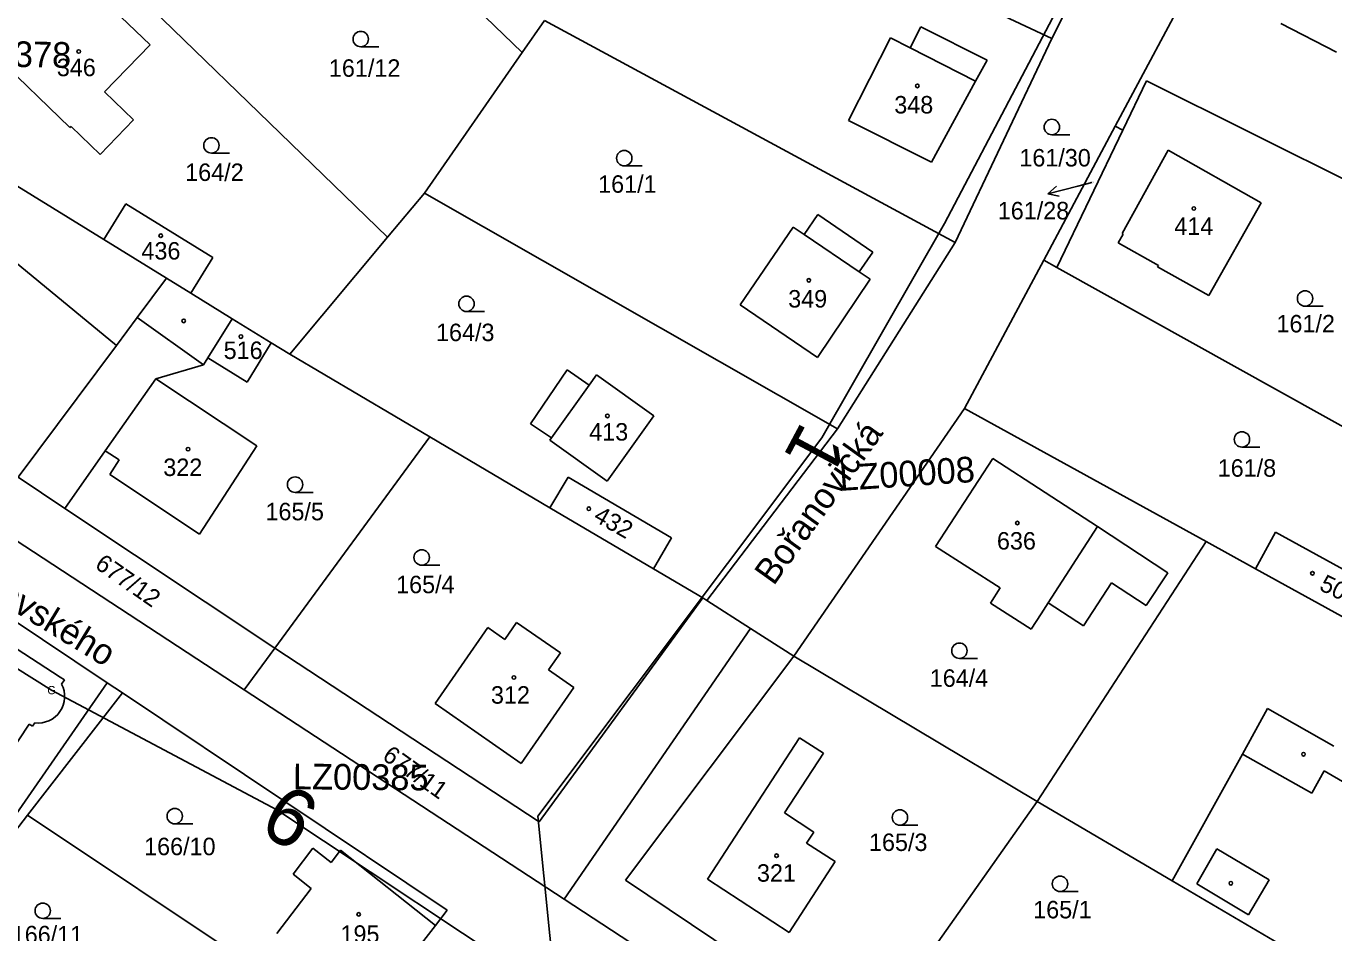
# Model space of a CAD drawing. Extents: x -738131 to -734179, y -1033447 to -1030078.
# Drawn here: x -736330.8 to -736203.5, y -1032530.3 to -1032442 of the extents above; entities that cross this region are included whole.
import ezdxf

# ---------------------------------------------------------------- set-up
doc = ezdxf.new("R2010")
doc.units = 0
for name, color, linetype in [('ftf_2050', 7, 'Continuous'), ('ftf_3010', 7, 'Continuous'), ('ftf_3010_ftf_3010_gtda_3015_gtda_3015_1', 7, 'Continuous'), ('ftf_3050', 7, 'Continuous'), ('ftf_3050_ftf_3050_gtda_3055_gtda_3055_1', 7, 'Continuous'), ('ftf_3240', 7, 'Continuous'), ('ftf_nu', 7, 'Continuous'), ('Vrstva 1', 7, 'Continuous'), ('Vrstva 2', 7, 'Continuous'), ('Vrstva 3', 7, 'Continuous'), ('Vrstva 4', 7, 'Continuous'), ('Vrstva 5', 7, 'Continuous'), ('Vrstva 7', 7, 'Continuous')]:
    doc.layers.add(name, color=color, linetype=linetype)

msp = doc.modelspace()

# ---------------------------------------------------------------- linework, layer by layer
at = {"layer": 'ftf_2050'}
for points in [[(-736219.74, -1032419.93), (-736241.42, -1032461.24), (-736253.37, -1032482.1), (-736241.42, -1032461.24)], [(-736306.39, -1032518.3), (-736306.34, -1032518.27), (-736306.39, -1032518.3), (-736328.33, -1032506.66), (-736335.24, -1032502.34), (-736370.66, -1032479.27)], [(-736253.37, -1032482.1), (-736281.01, -1032518.92), (-736279.26, -1032536.37)], [(-736292.92, -1032554.46), (-736279.26, -1032536.37), (-736306.39, -1032518.3)]]:
    msp.add_lwpolyline(points, dxfattribs=at)
at = {"layer": 'Vrstva 1'}
for points in [[(-736209.07, -1032422.28), (-736224.81, -1032451.78)], [(-736269.14, -1032425.33), (-736230.99, -1032443.24)], [(-736327.97, -1032431.18), (-736295.63, -1032462.58)], [(-736295.12, -1032432.43), (-736282.53, -1032444.59)], [(-736230.99, -1032443.24), (-736227.88, -1032437.06)], [(-736323.7, -1032439.05), (-736318.73, -1032443.84)], [(-736282.53, -1032444.59), (-736280.36, -1032441.47)], [(-736280.36, -1032441.47), (-736240.39, -1032463.08)], [(-736203.28, -1032444.56), (-736208.69, -1032441.76)], [(-736250.77, -1032451.21), (-736246.69, -1032443.18)], [(-736246.69, -1032443.18), (-736244.77, -1032444.15)], [(-736244.77, -1032444.15), (-736243.73, -1032442.1)], [(-736243.73, -1032442.1), (-736237.29, -1032445.34)], [(-736230.99, -1032443.24), (-736240.39, -1032463.08)], [(-736318.73, -1032443.84), (-736323.16, -1032448.42)], [(-736333.74, -1032444.94), (-736326.52, -1032451.91)], [(-736282.53, -1032444.59), (-736292.04, -1032458.28)], [(-736237.29, -1032445.34), (-736238.4, -1032447.38)], [(-736238.4, -1032447.38), (-736242.7, -1032455.28)], [(-736221.77, -1032447.35), (-736224.08, -1032452.16)], [(-736201.23, -1032457.62), (-736221.77, -1032447.35)], [(-736323.16, -1032448.42), (-736320.34, -1032451.14)], [(-736326.52, -1032451.91), (-736326.41, -1032451.8)], [(-736326.41, -1032451.8), (-736323.6, -1032454.52)], [(-736320.34, -1032451.14), (-736323.6, -1032454.52)], [(-736242.7, -1032455.28), (-736250.77, -1032451.21)], [(-736224.81, -1032451.78), (-736231.76, -1032464.8)], [(-736224.08, -1032452.16), (-736230.49, -1032465.51)], [(-736224.08, -1032452.16), (-736224.81, -1032451.78)], [(-736219.67, -1032454.11), (-736224.14, -1032462.22)], [(-736210.61, -1032459.22), (-736219.67, -1032454.11)], [(-736323.23, -1032462.8), (-736331.69, -1032457.58)], [(-736295.63, -1032462.58), (-736292.04, -1032458.28)], [(-736251.84, -1032481.22), (-736292.04, -1032458.28)], [(-736323.23, -1032462.8), (-736321.1, -1032459.33)], [(-736321.1, -1032459.33), (-736312.62, -1032464.56)], [(-736215.71, -1032468.26), (-736210.61, -1032459.22)], [(-736255.09, -1032462.32), (-736253.77, -1032460.37)], [(-736253.77, -1032460.37), (-736248.41, -1032464.02)], [(-736261.31, -1032469.16), (-736256.16, -1032461.59)], [(-736256.16, -1032461.59), (-736255.09, -1032462.32)], [(-736224.05, -1032462.27), (-736224.52, -1032463.12)], [(-736224.14, -1032462.22), (-736224.05, -1032462.27)], [(-736322.01, -1032473.11), (-736333.63, -1032463.56)], [(-736317.14, -1032466.56), (-736323.23, -1032462.8)], [(-736305.14, -1032473.97), (-736295.63, -1032462.58)], [(-736240.39, -1032463.08), (-736251.84, -1032481.22)], [(-736224.52, -1032463.12), (-736220.62, -1032465.32)], [(-736312.62, -1032464.56), (-736314.76, -1032468.03)], [(-736248.41, -1032464.02), (-736249.72, -1032465.95)], [(-736231.76, -1032464.8), (-736239.47, -1032479.26)], [(-736230.49, -1032465.51), (-736231.76, -1032464.8)], [(-736249.72, -1032465.95), (-736248.67, -1032466.66)], [(-736200.01, -1032482.48), (-736230.49, -1032465.51)], [(-736220.62, -1032465.32), (-736220.7, -1032465.45)], [(-736220.7, -1032465.45), (-736215.71, -1032468.26)], [(-736319.98, -1032470.38), (-736317.14, -1032466.56)], [(-736314.76, -1032468.03), (-736317.14, -1032466.56)], [(-736253.79, -1032474.28), (-736248.67, -1032466.66)], [(-736310.75, -1032470.51), (-736314.76, -1032468.03)], [(-736253.79, -1032474.28), (-736261.31, -1032469.16)], [(-736322.01, -1032473.11), (-736319.98, -1032470.38)], [(-736313.1, -1032474.32), (-736310.75, -1032470.51)], [(-736306.94, -1032472.86), (-736310.75, -1032470.51)], [(-736322.01, -1032473.11), (-736331.56, -1032485.94)], [(-736306.94, -1032472.86), (-736309.29, -1032476.67)], [(-736305.14, -1032473.97), (-736306.94, -1032472.86)], [(-736318.18, -1032476.36), (-736313.52, -1032475)], [(-736313.1, -1032474.32), (-736313.52, -1032475)], [(-736309.29, -1032476.67), (-736313.1, -1032474.32)], [(-736305.14, -1032473.97), (-736291.52, -1032482.01)], [(-736281.7, -1032480.74), (-736278.14, -1032475.5)], [(-736278.14, -1032475.5), (-736276.01, -1032476.99)], [(-736276.01, -1032476.99), (-736275.29, -1032475.96)], [(-736275.29, -1032475.96), (-736269.7, -1032479.95)], [(-736318.18, -1032476.36), (-736308.34, -1032482.88)], [(-736269.7, -1032479.95), (-736274.24, -1032486.32)], [(-736239.47, -1032479.26), (-736256.08, -1032503.36)], [(-736215.97, -1032492.21), (-736239.47, -1032479.26)], [(-736279.68, -1032482.11), (-736281.7, -1032480.74)], [(-736264.54, -1032497.94), (-736251.84, -1032481.22)], [(-736306.6, -1032502.59), (-736291.52, -1032482.01)], [(-736291.52, -1032482.01), (-736279.82, -1032488.92)], [(-736279.83, -1032482.33), (-736279.68, -1032482.11)], [(-736274.24, -1032486.32), (-736279.83, -1032482.33)], [(-736323.09, -1032483.36), (-736327.02, -1032488.97)], [(-736323.09, -1032483.36), (-736321.73, -1032484.26)], [(-736313.92, -1032491.48), (-736308.34, -1032482.88)], [(-736322.66, -1032485.67), (-736321.73, -1032484.26)], [(-736242.3, -1032492.67), (-736236.72, -1032484.1)], [(-736236.72, -1032484.1), (-736226.53, -1032490.73)], [(-736327.02, -1032488.97), (-736331.56, -1032485.94)], [(-736322.66, -1032485.67), (-736313.92, -1032491.48)], [(-736278.06, -1032485.92), (-736279.82, -1032488.92)], [(-736267.98, -1032491.84), (-736278.06, -1032485.92)], [(-736306.6, -1032502.59), (-736327.02, -1032488.97)], [(-736279.82, -1032488.92), (-736269.75, -1032494.86)], [(-736334.7, -1032490.17), (-736309.56, -1032506.63)], [(-736226.53, -1032490.73), (-736219.7, -1032495.23)], [(-736211.18, -1032494.85), (-736209.21, -1032491.28)], [(-736209.21, -1032491.28), (-736195.34, -1032498.92)], [(-736269.75, -1032494.86), (-736267.98, -1032491.84)], [(-736236.01, -1032496.69), (-736242.3, -1032492.67)], [(-736215.97, -1032492.21), (-736232.42, -1032517.5)], [(-736215.97, -1032492.21), (-736211.18, -1032494.85)], [(-736269.75, -1032494.86), (-736264.95, -1032497.69)], [(-736219.7, -1032495.23), (-736221.82, -1032498.42)], [(-736197.31, -1032502.49), (-736211.18, -1032494.85)], [(-736236.95, -1032498.2), (-736236.01, -1032496.69)], [(-736225.19, -1032496.22), (-736227.92, -1032500.4)], [(-736221.82, -1032498.42), (-736225.19, -1032496.22)], [(-736335.52, -1032497.51), (-736322.89, -1032505.95)], [(-736264.95, -1032497.69), (-736280.87, -1032519.49)], [(-736264.54, -1032497.94), (-736264.95, -1032497.69)], [(-736264.54, -1032497.94), (-736260.31, -1032500.65)], [(-736233, -1032500.74), (-736236.95, -1032498.2)], [(-736231.34, -1032498.18), (-736232.03, -1032499.24)], [(-736227.92, -1032500.4), (-736231.34, -1032498.18)], [(-736283.08, -1032500.08), (-736284.22, -1032501.72)], [(-736283.08, -1032500.08), (-736278.79, -1032503.02)], [(-736232.03, -1032499.24), (-736233, -1032500.74)], [(-736291, -1032507.97), (-736285.86, -1032500.58)], [(-736285.86, -1032500.58), (-736284.22, -1032501.72)], [(-736260.31, -1032500.65), (-736278.43, -1032527.02)], [(-736260.31, -1032500.65), (-736256.08, -1032503.36)], [(-736309.56, -1032506.63), (-736306.6, -1032502.59)], [(-736306.6, -1032502.59), (-736280.87, -1032519.49)], [(-736278.79, -1032503.02), (-736279.95, -1032504.68)], [(-736256.08, -1032503.36), (-736272.46, -1032525.17)], [(-736256.08, -1032503.36), (-736232.42, -1032517.5)], [(-736279.95, -1032504.68), (-736277.49, -1032506.4)], [(-736333.49, -1032521.18), (-736322.89, -1032505.95)], [(-736321.41, -1032506.94), (-736322.89, -1032505.95)], [(-736309.56, -1032506.63), (-736278.43, -1032527.02)], [(-736282.62, -1032513.79), (-736277.49, -1032506.4)], [(-736321.41, -1032506.94), (-736330.66, -1032518.85)], [(-736289.81, -1032528.07), (-736321.41, -1032506.94)], [(-736291, -1032507.97), (-736282.62, -1032513.79)], [(-736209.99, -1032508.46), (-736212.43, -1032512.9)], [(-736209.99, -1032508.46), (-736203.54, -1032512.11)], [(-736255.53, -1032511.3), (-736264.5, -1032525.07)], [(-736255.53, -1032511.3), (-736253.22, -1032512.8)], [(-736253.22, -1032512.8), (-736257.01, -1032518.62)], [(-736219.28, -1032525.24), (-736212.43, -1032512.9)], [(-736232.42, -1032517.5), (-736248.95, -1032540.96)], [(-736232.42, -1032517.5), (-736219.28, -1032525.24)], [(-736330.66, -1032518.85), (-736335.52, -1032525.16)], [(-736330.66, -1032518.85), (-736309.1, -1032533.25)], [(-736257.01, -1032518.62), (-736254.16, -1032520.48)], [(-736254.16, -1032520.48), (-736254.86, -1032521.55)], [(-736302.88, -1032522.06), (-736304.82, -1032524.59)], [(-736301.1, -1032523.43), (-736302.88, -1032522.06)], [(-736254.86, -1032521.55), (-736252.08, -1032523.36)], [(-736300.19, -1032522.25), (-736301.1, -1032523.43)], [(-736290.96, -1032529.58), (-736300.19, -1032522.25)], [(-736252.08, -1032523.36), (-736256.56, -1032530.24)], [(-736304.82, -1032524.59), (-736303.04, -1032525.96)], [(-736272.46, -1032525.17), (-736248.95, -1032540.96)], [(-736264.5, -1032525.07), (-736256.56, -1032530.24)], [(-736208.26, -1032531.72), (-736219.28, -1032525.24)], [(-736303.04, -1032525.96), (-736306.39, -1032530.34)], [(-736278.43, -1032527.02), (-736251.54, -1032544.63)], [(-736289.81, -1032528.07), (-736290.96, -1032529.58)], [(-736290.96, -1032529.58), (-736297.12, -1032537.5)]]:
    msp.add_lwpolyline(points, dxfattribs=at)
at = {"layer": 'Vrstva 3'}
for p, q in [((-736298.23, -1032444.04), (-736296.48, -1032444.04)), ((-736230.99, -1032452.6), (-736229.24, -1032452.6)), ((-736312.76, -1032454.39), (-736311.01, -1032454.39)), ((-736272.59, -1032455.63), (-736270.84, -1032455.63)), ((-736287.94, -1032469.81), (-736286.19, -1032469.81)), ((-736206.35, -1032469.29), (-736204.6, -1032469.29)), ((-736212.49, -1032483.01), (-736210.74, -1032483.01)), ((-736304.62, -1032487.41), (-736302.87, -1032487.41)), ((-736292.3, -1032494.5), (-736290.55, -1032494.5)), ((-736239.98, -1032503.58), (-736238.23, -1032503.58)), ((-736316.33, -1032519.68), (-736314.58, -1032519.68)), ((-736245.77, -1032519.81), (-736244.02, -1032519.81)), ((-736230.19, -1032526.27), (-736228.44, -1032526.27)), ((-736329.17, -1032528.89), (-736327.42, -1032528.89))]:
    msp.add_line(p, q, dxfattribs=at)
for centre in [(-736298.23, -1032443.29), (-736230.99, -1032451.85), (-736312.76, -1032453.64), (-736272.59, -1032454.88), (-736287.94, -1032469.06), (-736206.35, -1032468.54), (-736212.49, -1032482.26), (-736304.62, -1032486.66), (-736292.3, -1032493.75), (-736239.98, -1032502.83), (-736316.33, -1032518.93), (-736245.77, -1032519.06), (-736230.19, -1032525.52), (-736329.17, -1032528.14)]:
    msp.add_circle(centre, 0.75, dxfattribs=at)
at = {"layer": 'Vrstva 4'}
for points in [[(-736238.4, -1032447.38), (-736244.77, -1032444.15)], [(-736249.72, -1032465.95), (-736255.09, -1032462.32)], [(-736313.52, -1032475), (-736319.98, -1032470.38)], [(-736318.18, -1032476.36), (-736323.09, -1032483.36)], [(-736279.68, -1032482.11), (-736276.01, -1032476.99)], [(-736231.34, -1032498.18), (-736226.53, -1032490.73)], [(-736335.98, -1032499.87), (-736327.48, -1032505.39)], [(-736327.48, -1032505.39), (-736327.06, -1032505.66)], [(-736327.06, -1032505.66), (-736327.34, -1032506.07)], [(-736333.47, -1032514.44), (-736330.5, -1032509.96)], [(-736330.5, -1032509.96), (-736330.17, -1032510.18)], [(-736330.17, -1032510.18), (-736329.94, -1032509.85)], [(-736212.43, -1032512.9), (-736205.69, -1032516.69)], [(-736205.69, -1032516.69), (-736204.49, -1032514.53)], [(-736204.49, -1032514.53), (-736200.53, -1032516.83)], [(-736214.92, -1032522.12), (-736216.89, -1032525.51)], [(-736209.84, -1032525.14), (-736214.92, -1032522.12)], [(-736216.89, -1032525.51), (-736211.85, -1032528.52)], [(-736211.85, -1032528.52), (-736209.84, -1032525.14)]]:
    msp.add_lwpolyline(points, dxfattribs=at)
msp.add_arc((-736329.62, -1032507.29), 2.58, 262.8612, 28.096, dxfattribs=at)
at = {"layer": 'Vrstva 5'}
for centre in [(-736325.67, -1032444.5), (-736244.07, -1032447.85), (-736217.17, -1032459.78), (-736317.69, -1032462.43), (-736254.63, -1032466.77), (-736315.46, -1032470.72), (-736309.89, -1032472.25), (-736274.23, -1032479.97), (-736315.03, -1032483.21), (-736276.04, -1032489.01), (-736234.34, -1032490.4), (-736205.63, -1032495.29), (-736283.33, -1032505.43), (-736206.5, -1032512.9), (-736257.77, -1032522.78), (-736213.57, -1032525.46), (-736298.43, -1032528.49)]:
    msp.add_circle(centre, 0.175, dxfattribs=at)
at = {"layer": 'Vrstva 7'}
for p, q in [((-736228.47, -1032457.61), (-736231.38, -1032458.36)), ((-736231.38, -1032458.36), (-736230.53, -1032457.62)), ((-736231.38, -1032458.36), (-736230.28, -1032458.59))]:
    msp.add_line(p, q, dxfattribs=at)
msp.add_lwpolyline([(-736227.11, -1032457.26), (-736228.47, -1032457.61)], dxfattribs=at)

# ---------------------------------------------------------------- texts
at = {"layer": 'ftf_3010'}
msp.add_text('1', height=5.2, rotation=241.8745, dxfattribs=at).set_placement((-736255.29, -1032480.37))
at = {"layer": 'ftf_3010_ftf_3010_gtda_3015_gtda_3015_1'}
for s, rotation, p in [('LZ00378', 358.9583, (-736339.62, -1032445.86)), ('LZ00008', 3.822, (-736251.58, -1032487.27))]:
    msp.add_text(s, height=2.5, rotation=rotation, dxfattribs=at).set_placement(p)
at = {"layer": 'ftf_3050'}
msp.add_text('6', height=5.63, rotation=329.4749, dxfattribs=at).set_placement((-736308.33, -1032520.37))
at = {"layer": 'ftf_3050_ftf_3050_gtda_3055_gtda_3055_1'}
msp.add_text('LZ00385', height=2.5, rotation=359.4815, dxfattribs=at).set_placement((-736304.84, -1032516.31))
at = {"layer": 'ftf_3240'}
msp.add_text('G', height=0.8, dxfattribs=at).set_placement((-736328.73, -1032507.06))
at = {"layer": 'ftf_nu'}
for s, rotation, p in [('Bořanovická', 54.2808, (-736258.06, -1032496.58)), ('K. H. Borovského', 328.6273, (-736345.3, -1032490.91))]:
    msp.add_text(s, height=2.5, rotation=rotation, dxfattribs=at).set_placement(p)
at = {"layer": 'Vrstva 2'}
for s, height, p in [('346', 1.7, (-736327.8, -1032446.9)), ('161/12', 1.7, (-736301.33, -1032446.96)), ('348', 1.7, (-736246.32, -1032450.53)), ('161/30', 1.7, (-736234.15, -1032455.69)), ('164/2', 1.7, (-736315.31, -1032457.1)), ('161/1', 1.7, (-736275.13, -1032458.25)), ('161/28', 0.1, (-736227.29, -1032457.26)), ('414', 1.7, (-736219.07, -1032462.35)), ('436', 1.7, (-736319.57, -1032464.75)), ('349', 1.7, (-736256.64, -1032469.42)), ('164/3', 1.7, (-736290.91, -1032472.69)), ('161/2', 1.7, (-736209.13, -1032471.84)), ('516', 1.7, (-736311.57, -1032474.43)), ('413', 1.7, (-736276, -1032482.37)), ('322', 1.7, (-736317.44, -1032485.82)), ('161/8', 1.7, (-736214.85, -1032485.89)), ('165/5', 1.7, (-736307.5, -1032490.13)), ('636', 1.7, (-736236.33, -1032492.98)), ('165/4', 1.7, (-736294.79, -1032497.23)), ('164/4', 1.7, (-736242.87, -1032506.34)), ('312', 1.7, (-736285.56, -1032507.98)), ('165/3', 1.7, (-736248.78, -1032522.32)), ('166/10', 1.7, (-736319.31, -1032522.73)), ('321', 1.7, (-736259.68, -1032525.31)), ('165/1', 1.7, (-736232.8, -1032528.88)), ('166/11', 1.7, (-736332.19, -1032531.31)), ('195', 1.7, (-736300.2, -1032531.26))]:
    msp.add_text(s, height=height, dxfattribs=at).set_placement(p)
for s, rotation, p in [('432', 330.4615, (-736275.69, -1032490.12)), ('677/12', 325.0653, (-736324.2, -1032494.7)), ('505', 334.1869, (-736205.07, -1032496.87)), ('677/11', 324.5133, (-736296.23, -1032513.33))]:
    msp.add_text(s, height=1.7, rotation=rotation, dxfattribs=at).set_placement(p)
at = {"layer": 'Vrstva 7'}
msp.add_text('161/28', height=1.7, dxfattribs=at).set_placement((-736236.25, -1032460.84))

doc.saveas('drawing.dxf')
